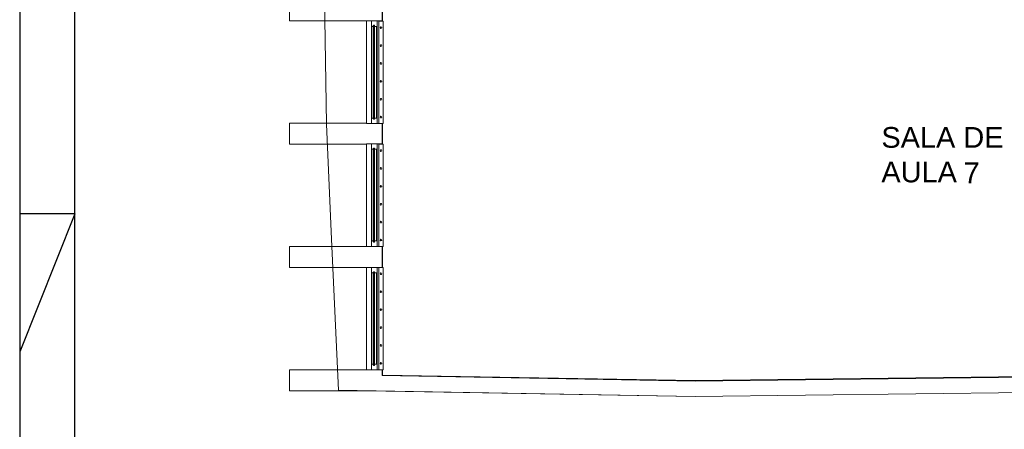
# Model space of a CAD drawing. Header units: millimetres. Extents: x 567 to 934, y -1 to 364.
# Tile 775 of 1056: x 722 to 740, y 147 to 154. Entities that reach past the tile are written whole.
import ezdxf

# ---------------------------------------------------------------- set-up
doc = ezdxf.new("R2010")
doc.units = ezdxf.units.MM
doc.header["$MEASUREMENT"] = 0
doc.linetypes.add('NULL', pattern=[0])
doc.layers.get('0').update_dxf_attribs({"lineweight": 18})
doc.layers.add('ARQ FINA', color=8, linetype='Continuous')
doc.layers.add('FOLHA_PADRÃO', color=7, linetype='Continuous')
doc.styles.add('Arial', font='arial.ttf')

# ---------------------------------------------------------------- blocks, each defined once
blk = doc.blocks.new('A1EST. 1500')
at = {"layer": 'FOLHA_PADRÃO', "color": 1, "linetype": 'Continuous'}
blk.add_line((0, 59.4), (0, 0), dxfattribs=at)
at = {"layer": 'FOLHA_PADRÃO', "color": 1}
for q in [(0, 27.2), (0, 29.7)]:
    blk.add_line((1, 29.7), q, dxfattribs=at)
at = {"layer": 'FOLHA_PADRÃO', "color": 6, "linetype": 'Continuous'}
blk.add_lwpolyline([(149, 58.4), (149, 1), (1, 1), (1, 58.4), (149, 58.4)], dxfattribs=at)

msp = doc.modelspace()

# ---------------------------------------------------------------- linework, layer by layer
at = {"layer": 'ARQ FINA', "lineweight": 5}
for p, q in [((727.817, 152.465), (727.45, 174.72)), ((727.141, 154.717), (727.141, 154.337)), ((728.821, 154.337), (728.821, 154.717)), ((728.831, 154.329), (728.831, 154.719)), ((727.141, 154.337), (728.821, 154.337)), ((728.541, 152.485), (728.541, 154.337)), ((728.631, 154.337), (728.631, 154.237)), ((728.731, 154.337), (728.631, 154.337)), ((728.731, 154.237), (728.731, 154.337)), ((728.761, 154.329), (728.841, 154.329)), ((728.761, 154.329), (728.761, 152.479)), ((728.821, 154.337), (728.821, 154.329)), ((728.841, 154.329), (728.841, 152.479)), ((728.631, 152.577), (728.631, 154.237)), ((728.631, 154.237), (728.661, 154.237)), ((728.661, 154.247), (728.671, 154.257)), ((728.661, 152.567), (728.661, 154.247)), ((728.671, 154.257), (728.681, 154.257)), ((728.671, 154.257), (728.671, 152.557)), ((728.681, 154.257), (728.681, 152.557)), ((728.681, 154.237), (728.721, 154.237)), ((728.721, 154.237), (728.721, 152.577)), ((728.721, 154.237), (728.731, 154.237)), ((728.731, 152.577), (728.731, 154.237)), ((728.541, 152.485), (727.141, 152.485)), ((727.141, 152.485), (727.141, 152.105)), ((728.541, 152.477), (728.541, 152.485)), ((728.821, 152.477), (728.541, 152.477)), ((728.631, 152.577), (728.631, 152.477)), ((728.661, 152.577), (728.631, 152.577)), ((728.631, 152.477), (728.731, 152.477)), ((728.671, 152.557), (728.661, 152.567)), ((728.681, 152.557), (728.671, 152.557)), ((728.721, 152.577), (728.681, 152.577)), ((728.731, 152.577), (728.721, 152.577)), ((728.731, 152.477), (728.731, 152.577)), ((728.841, 152.479), (728.761, 152.479)), ((728.821, 152.113), (728.821, 152.477)), ((728.831, 152.105), (728.831, 152.479)), ((727.904, 150.388), (727.817, 152.465)), ((727.141, 152.105), (728.541, 152.105)), ((728.541, 152.113), (728.821, 152.113)), ((728.541, 152.105), (728.541, 152.113)), ((728.541, 150.254), (728.541, 152.105)), ((728.731, 152.113), (728.631, 152.113)), ((728.631, 152.113), (728.631, 152.013)), ((728.631, 152.013), (728.631, 150.354)), ((728.631, 152.013), (728.661, 152.013)), ((728.661, 152.023), (728.671, 152.033)), ((728.661, 150.344), (728.661, 152.023)), ((728.671, 152.033), (728.681, 152.033)), ((728.671, 152.033), (728.671, 150.334)), ((728.681, 152.033), (728.681, 150.334)), ((728.681, 152.013), (728.721, 152.013)), ((728.721, 152.013), (728.731, 152.013)), ((728.721, 152.013), (728.721, 150.354)), ((728.731, 152.013), (728.731, 152.113)), ((728.731, 152.013), (728.731, 150.354)), ((728.761, 152.105), (728.841, 152.105)), ((728.761, 152.105), (728.761, 150.255)), ((728.821, 152.113), (728.821, 152.105)), ((728.841, 152.105), (728.841, 150.255)), ((728.032, 147.651), (727.904, 150.388)), ((728.661, 150.354), (728.631, 150.354)), ((728.631, 150.354), (728.631, 150.254)), ((728.671, 150.334), (728.661, 150.344)), ((728.721, 150.354), (728.681, 150.354)), ((728.731, 150.354), (728.721, 150.354)), ((728.731, 150.254), (728.731, 150.354)), ((728.821, 150.254), (727.141, 150.254)), ((727.141, 150.254), (727.141, 149.874)), ((728.631, 150.254), (728.731, 150.254)), ((728.681, 150.334), (728.671, 150.334)), ((728.841, 150.255), (728.761, 150.255)), ((728.821, 149.874), (728.821, 150.254)), ((728.831, 149.874), (728.831, 150.255)), ((727.141, 149.874), (728.821, 149.874)), ((728.541, 148.022), (728.541, 149.874)), ((728.631, 149.874), (728.631, 149.774)), ((728.731, 149.874), (728.631, 149.874)), ((728.731, 149.774), (728.731, 149.874)), ((728.761, 149.874), (728.761, 148.024)), ((728.821, 149.874), (728.841, 149.874)), ((728.841, 149.874), (728.841, 148.024)), ((728.631, 148.122), (728.631, 149.774)), ((728.631, 149.774), (728.661, 149.774)), ((728.661, 149.784), (728.671, 149.794)), ((728.661, 148.112), (728.661, 149.784)), ((728.671, 149.794), (728.681, 149.794)), ((728.671, 149.794), (728.671, 148.102)), ((728.681, 149.794), (728.681, 148.102)), ((728.681, 149.774), (728.721, 149.774)), ((728.721, 149.774), (728.721, 148.122)), ((728.721, 149.774), (728.731, 149.774)), ((728.731, 148.122), (728.731, 149.774)), ((728.821, 148.022), (727.141, 148.022)), ((727.141, 148.022), (727.141, 147.642)), ((728.631, 148.122), (728.631, 148.022)), ((728.661, 148.122), (728.631, 148.122)), ((728.631, 148.022), (728.731, 148.022)), ((728.671, 148.102), (728.661, 148.112)), ((728.681, 148.102), (728.671, 148.102)), ((728.721, 148.122), (728.681, 148.122)), ((728.731, 148.122), (728.721, 148.122)), ((728.731, 148.022), (728.731, 148.122)), ((728.841, 148.024), (728.761, 148.024)), ((728.821, 147.917), (728.821, 148.022)), ((728.831, 147.927), (728.831, 148.024)), ((728.831, 147.927), (728.821, 147.917)), ((734.492, 147.819), (728.821, 147.917)), ((728.831, 147.927), (734.492, 147.829)), ((734.491, 147.539), (759.731, 147.838)), ((747.891, 147.988), (734.492, 147.829)), ((747.901, 147.978), (734.492, 147.819)), ((734.491, 147.539), (747.901, 147.698)), ((734.492, 147.829), (734.492, 147.819)), ((727.141, 147.642), (728.541, 147.642)), ((728.032, 147.651), (734.491, 147.539)), ((728.541, 147.642), (734.491, 147.539))]:
    msp.add_line(p, q, dxfattribs=at)
for centre, start, end in [((728.801, 154.214), 90, 270), ((728.801, 154.214), 270, 90), ((728.801, 153.89), 90, 270), ((728.801, 153.89), 270, 90), ((728.801, 153.566), 90, 270), ((728.801, 153.566), 270, 90), ((728.801, 153.242), 90, 270), ((728.801, 153.242), 270, 90), ((728.801, 152.918), 90, 270), ((728.801, 152.918), 270, 90), ((728.801, 152.594), 90, 270), ((728.801, 152.594), 270, 90), ((728.801, 151.99), 90, 270), ((728.801, 151.99), 270, 90), ((728.801, 151.666), 90, 270), ((728.801, 151.666), 270, 90), ((728.801, 151.342), 90, 270), ((728.801, 151.342), 270, 90), ((728.801, 151.018), 90, 270), ((728.801, 151.018), 270, 90), ((728.801, 150.694), 90, 270), ((728.801, 150.694), 270, 90), ((728.801, 150.37), 90, 270), ((728.801, 150.37), 270, 90), ((728.801, 149.759), 90, 270), ((728.801, 149.759), 270, 90), ((728.801, 149.435), 90, 270), ((728.801, 149.435), 270, 90), ((728.801, 149.111), 90, 270), ((728.801, 149.111), 270, 90), ((728.801, 148.787), 90, 270), ((728.801, 148.787), 270, 90), ((728.801, 148.463), 90, 270), ((728.801, 148.463), 270, 90), ((728.801, 148.139), 90, 270), ((728.801, 148.139), 270, 90)]:
    msp.add_arc(centre, 0.015, start, end, dxfattribs=at)

# ---------------------------------------------------------------- block references
msp.add_blockref('A1EST. 1500', (722.257, 121.146))

# ---------------------------------------------------------------- texts
at = {"layer": 'ARQ FINA', "linetype": 'NULL', "lineweight": 5, "char_height": 0.375, "attachment_point": 7, "line_spacing_factor": 0.9, "style": 'Arial'}
for s, insert, width in [('SALA DE', (737.864, 152.035), 4.42683), ('AULA', (737.864, 151.409), 2.73761), ('7', (739.352, 151.399), 0.58251)]:
    msp.add_mtext(s, dxfattribs=dict(at, insert=insert, width=width))

doc.saveas('drawing.dxf')
